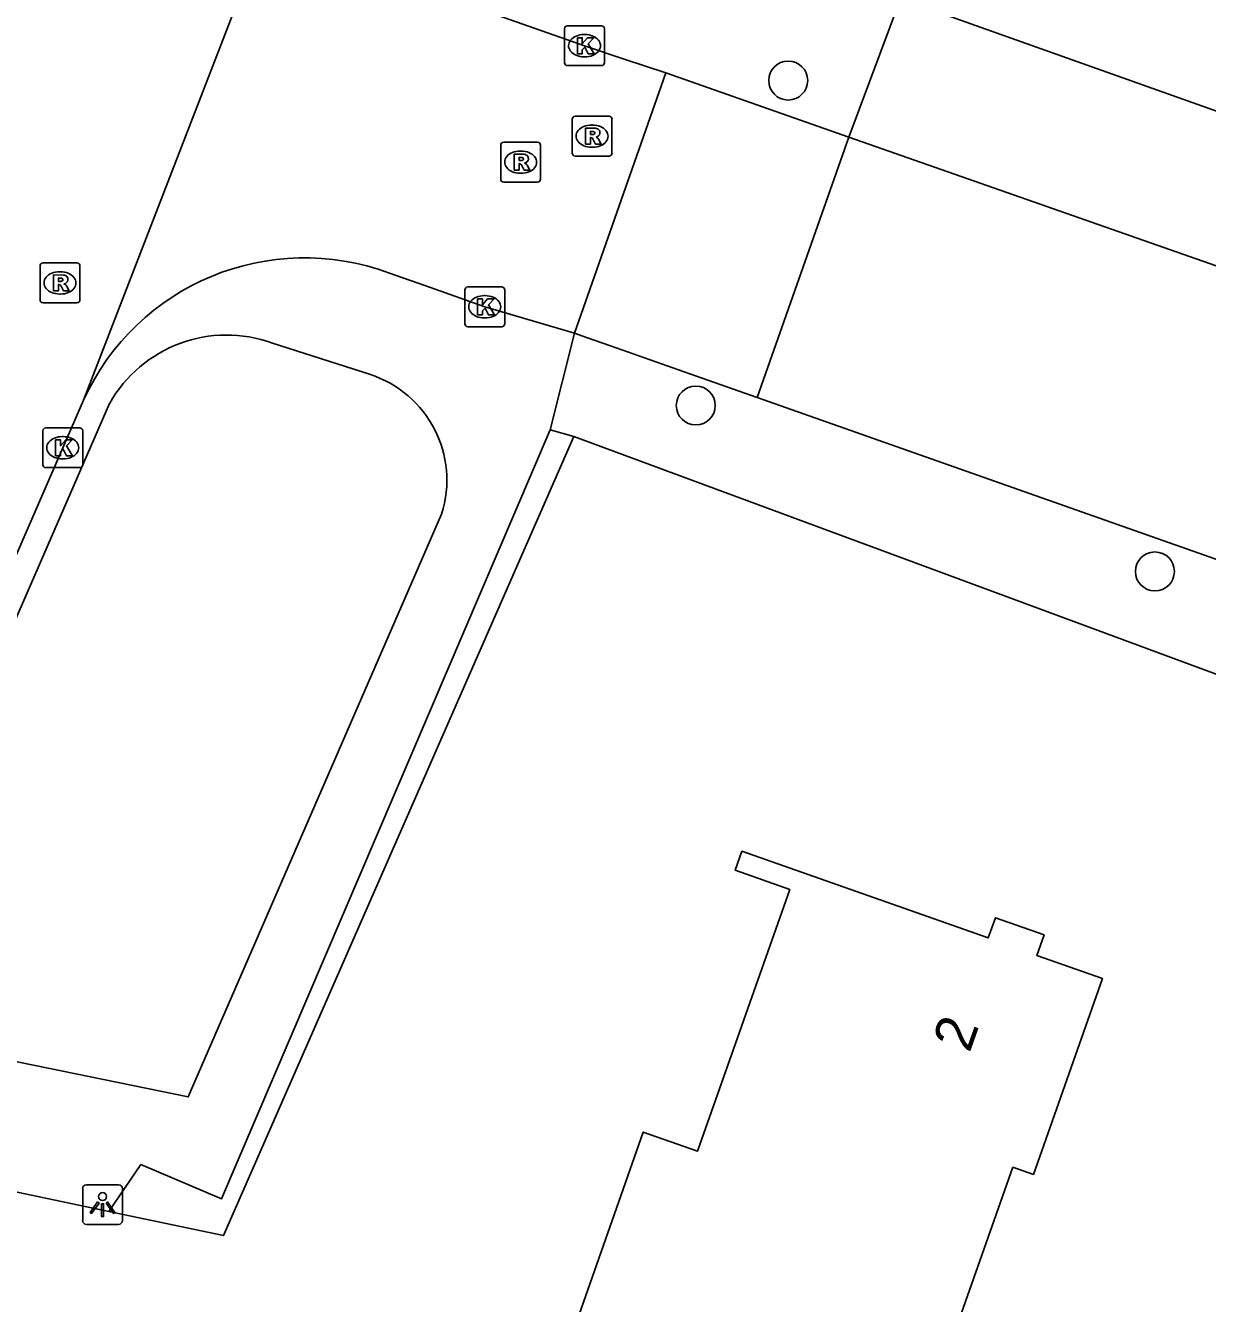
# Model space of a CAD drawing. Extents: x 163268 to 164360, y 381529 to 382285.
# Drawn here: x 163633.76 to 163663.43, y 381715.05 to 381747.12 of the extents above; entities that cross this region are included whole.
import ezdxf

# ---------------------------------------------------------------- set-up
doc = ezdxf.new("R2010")
doc.units = 0
for name, color, linetype in [('IMGEO_Boom', 7, 'Continuous'), ('IMGEO_Kolk', 7, 'Continuous'), ('IMGEO_Lichtpunt', 7, 'Continuous'), ('IMGEO_Pand', 7, 'Continuous'), ('IMGEO_Pand_nummerreeks', 7, 'Continuous'), ('IMGEO_Rijbaan_lokaal_open', 7, 'Continuous'), ('IMGEO_Rioolput', 7, 'Continuous'), ('IMGEO_Voetpad_open', 7, 'Continuous')]:
    doc.layers.add(name, color=color, linetype=linetype)

msp = doc.modelspace()

# ---------------------------------------------------------------- linework, layer by layer
at = {"layer": 'IMGEO_Boom'}
for centre in [(163652.907, 381745.74), (163650.587, 381737.584), (163662.111, 381733.419)]:
    msp.add_circle(centre, 0.489, dxfattribs=at)
at = {"layer": 'IMGEO_Kolk'}
for p, q in [((163647.293, 381746.188), (163647.293, 381747.04)), ((163647.368, 381747.114), (163648.22, 381747.114)), ((163647.781, 381746.894), (163647.806, 381746.894)), ((163648.294, 381747.04), (163648.294, 381746.188)), ((163647.804, 381746.334), (163647.779, 381746.334)), ((163648.22, 381746.114), (163647.368, 381746.114)), ((163644.789, 381739.635), (163644.789, 381740.487)), ((163644.864, 381740.561), (163645.716, 381740.561)), ((163645.79, 381740.487), (163645.79, 381739.635)), ((163645.277, 381740.341), (163645.302, 381740.341)), ((163645.716, 381739.561), (163644.864, 381739.561)), ((163645.3, 381739.781), (163645.275, 381739.781)), ((163634.272, 381737.024), (163635.124, 381737.024)), ((163634.197, 381736.098), (163634.197, 381736.95)), ((163634.685, 381736.804), (163634.71, 381736.804)), ((163635.198, 381736.95), (163635.198, 381736.098)), ((163635.124, 381736.024), (163634.272, 381736.024)), ((163634.708, 381736.244), (163634.683, 381736.244))]:
    msp.add_line(p, q, dxfattribs=at)
for points in [[(163647.293, 381746.188), (163647.293, 381747.04)], [(163647.368, 381747.114), (163648.22, 381747.114)], [(163648.294, 381747.04), (163648.294, 381746.188)], [(163647.614, 381746.814), (163647.737, 381746.814), (163647.737, 381746.663), (163647.867, 381746.814), (163648.031, 381746.814), (163647.885, 381746.663), (163648.038, 381746.414), (163647.886, 381746.414), (163647.801, 381746.578), (163647.737, 381746.511), (163647.737, 381746.414), (163647.614, 381746.414), (163647.614, 381746.814)], [(163648.22, 381746.114), (163647.368, 381746.114)], [(163644.789, 381739.635), (163644.789, 381740.487)], [(163644.864, 381740.561), (163645.716, 381740.561)], [(163645.79, 381740.487), (163645.79, 381739.635)], [(163645.11, 381740.261), (163645.233, 381740.261), (163645.233, 381740.11), (163645.363, 381740.261), (163645.527, 381740.261), (163645.381, 381740.11), (163645.534, 381739.861), (163645.382, 381739.861), (163645.297, 381740.025), (163645.233, 381739.958), (163645.233, 381739.861), (163645.11, 381739.861), (163645.11, 381740.261)], [(163645.716, 381739.561), (163644.864, 381739.561)], [(163634.272, 381737.024), (163635.124, 381737.024)], [(163634.197, 381736.098), (163634.197, 381736.95)], [(163634.518, 381736.724), (163634.641, 381736.724), (163634.641, 381736.573), (163634.771, 381736.724), (163634.935, 381736.724), (163634.789, 381736.573), (163634.942, 381736.324), (163634.79, 381736.324), (163634.705, 381736.488), (163634.641, 381736.421), (163634.641, 381736.324), (163634.518, 381736.324), (163634.518, 381736.724)], [(163635.198, 381736.95), (163635.198, 381736.098)], [(163635.124, 381736.024), (163634.272, 381736.024)]]:
    msp.add_lwpolyline(points, dxfattribs=at)
for centre, start, end in [((163647.37, 381747.038), 91.552, 178.448), ((163647.37, 381747.038), 91.552, 178.448), ((163648.218, 381747.038), 1.552, 88.448), ((163648.218, 381747.038), 1.552, 88.448), ((163647.37, 381746.19), 181.552, 268.448), ((163647.37, 381746.19), 181.552, 268.448), ((163648.218, 381746.19), 271.552, 358.448), ((163648.218, 381746.19), 271.552, 358.448), ((163644.866, 381740.485), 91.552, 178.448), ((163644.866, 381740.485), 91.552, 178.448), ((163645.714, 381740.485), 1.552, 88.448), ((163645.714, 381740.485), 1.552, 88.448), ((163644.866, 381739.637), 181.552, 268.448), ((163644.866, 381739.637), 181.552, 268.448), ((163645.714, 381739.637), 271.552, 358.448), ((163645.714, 381739.637), 271.552, 358.448), ((163634.274, 381736.948), 91.552, 178.448), ((163634.274, 381736.948), 91.552, 178.448), ((163635.122, 381736.948), 1.552, 88.448), ((163635.122, 381736.948), 1.552, 88.448), ((163634.274, 381736.1), 181.552, 268.448), ((163634.274, 381736.1), 181.552, 268.448), ((163635.122, 381736.1), 271.552, 358.448), ((163635.122, 381736.1), 271.552, 358.448)]:
    msp.add_arc(centre, 0.0765, start, end, dxfattribs=at)
for centre, major_axis, ratio, start_param, end_param in [((163647.78, 381746.614), (-0.387, 0.002), 0.722429, 4.712389, 7.853982), ((163647.805, 381746.614), (-0.39, 0.002), 0.717154, 1.570796, 4.712389), ((163645.276, 381740.061), (-0.387, 0.002), 0.722429, 4.712389, 7.853982), ((163645.301, 381740.061), (-0.39, 0.002), 0.717154, 1.570796, 4.712389), ((163634.684, 381736.524), (-0.387, 0.002), 0.722429, 4.712389, 7.853982), ((163634.709, 381736.524), (-0.39, 0.002), 0.717154, 1.570796, 4.712389)]:
    msp.add_ellipse(centre, major_axis=major_axis, ratio=ratio, start_param=start_param, end_param=end_param, dxfattribs=at)
at = {"layer": 'IMGEO_Lichtpunt'}
for p, q in [((163635.198, 381717.932), (163635.198, 381717.125)), ((163635.198, 381717.932), (163635.198, 381717.125)), ((163636.1, 381718.027), (163635.292, 381718.027)), ((163636.1, 381718.027), (163635.292, 381718.027)), ((163636.194, 381717.125), (163636.194, 381717.932)), ((163636.194, 381717.125), (163636.194, 381717.932)), ((163635.292, 381717.031), (163636.1, 381717.031)), ((163635.292, 381717.031), (163636.1, 381717.031))]:
    msp.add_line(p, q, dxfattribs=at)
for points in [[(163635.572, 381717.596), (163635.611, 381717.568), (163635.423, 381717.306), (163635.385, 381717.333), (163635.572, 381717.596)], [(163635.674, 381717.548), (163635.721, 381717.548), (163635.721, 381717.226), (163635.674, 381717.226), (163635.674, 381717.548)], [(163635.784, 381717.568), (163635.822, 381717.595), (163636.009, 381717.333), (163635.97, 381717.305), (163635.784, 381717.568)]]:
    msp.add_lwpolyline(points, dxfattribs=at)
msp.add_circle((163635.697, 381717.73), 0.0994, dxfattribs=at)
for centre, start, end in [((163635.292, 381717.932), 90, 180), ((163635.292, 381717.932), 90, 180), ((163636.1, 381717.932), 0, 90), ((163636.1, 381717.932), 0, 90), ((163635.292, 381717.125), 180, 270), ((163635.292, 381717.125), 180, 270), ((163636.1, 381717.125), 270, 0), ((163636.1, 381717.125), 270, 360)]:
    msp.add_arc(centre, 0.0946, start, end, dxfattribs=at)
at = {"layer": 'IMGEO_Pand'}
msp.add_lwpolyline([(163647.43, 381714.128), (163649.27, 381719.35), (163650.632, 381718.87), (163652.946, 381725.436), (163651.578, 381725.918), (163651.747, 381726.398), (163657.927, 381724.22), (163658.106, 381724.727), (163659.331, 381724.295), (163659.149, 381723.779), (163660.793, 381723.2), (163659.061, 381718.285), (163658.546, 381718.466), (163655.962, 381711.134)], dxfattribs=at)
at = {"layer": 'IMGEO_Rijbaan_lokaal_open'}
for points in [[(163635.221, 381737.72), (163641.914, 381755.03)], [(163645.463, 381747.427), (163647.794, 381746.614), (163648.789, 381746.278), (163649.834, 381745.935)], [(163647.539, 381739.402), (163649.834, 381745.935)], [(163649.834, 381745.935), (163650.141, 381745.827), (163652.736, 381744.916), (163654.429, 381744.322)], [(163654.429, 381744.322), (163652.132, 381737.784)], [(163654.429, 381744.322), (163658.899, 381742.752), (163696.505, 381729.58), (163698.123, 381729.013), (163699.958, 381728.351)], [(163647.539, 381739.402), (163645.29, 381740.061), (163643.927, 381740.549), (163642.897, 381740.905)], [(163652.132, 381737.784), (163650.44, 381738.38), (163648.445, 381739.083), (163647.846, 381739.294), (163647.539, 381739.402)], [(163633.507, 381733.768), (163634.698, 381736.524), (163635.221, 381737.72)], [(163673.109, 381730.393), (163652.132, 381737.784)]]:
    msp.add_lwpolyline(points, dxfattribs=at)
msp.add_arc((163640.766, 381735.199), 6.091, 69.5179, 155.5521, dxfattribs=at)
at = {"layer": 'IMGEO_Rioolput'}
for p, q in [((163647.483, 381743.918), (163647.483, 381744.77)), ((163647.558, 381744.844), (163648.41, 381744.844)), ((163648.484, 381744.77), (163648.484, 381743.918)), ((163647.971, 381744.624), (163647.996, 381744.624)), ((163645.69, 381743.265), (163645.69, 381744.117)), ((163645.765, 381744.191), (163646.617, 381744.191)), ((163646.691, 381744.117), (163646.691, 381743.265)), ((163647.994, 381744.064), (163647.969, 381744.064)), ((163646.178, 381743.971), (163646.203, 381743.971)), ((163648.41, 381743.844), (163647.558, 381743.844)), ((163646.201, 381743.411), (163646.176, 381743.411)), ((163646.617, 381743.191), (163645.765, 381743.191)), ((163634.203, 381741.161), (163635.055, 381741.161)), ((163634.128, 381740.235), (163634.128, 381741.087)), ((163634.616, 381740.941), (163634.641, 381740.941)), ((163635.129, 381741.087), (163635.129, 381740.235)), ((163635.055, 381740.161), (163634.203, 381740.161)), ((163634.639, 381740.381), (163634.614, 381740.381))]:
    msp.add_line(p, q, dxfattribs=at)
for points in [[(163647.483, 381743.918), (163647.483, 381744.77)], [(163647.558, 381744.844), (163648.41, 381744.844)], [(163648.484, 381744.77), (163648.484, 381743.918)], [(163648.072, 381744.542), (163647.82, 381744.544), (163647.82, 381744.144)], [(163647.998, 381744.463), (163647.944, 381744.463), (163647.944, 381744.382)], [(163647.944, 381744.382), (163647.996, 381744.382)], [(163645.69, 381743.265), (163645.69, 381744.117)], [(163645.765, 381744.191), (163646.617, 381744.191)], [(163646.691, 381744.117), (163646.691, 381743.265)], [(163647.82, 381744.144), (163647.944, 381744.144), (163647.944, 381744.306), (163647.955, 381744.306)], [(163648.002, 381744.277), (163648.073, 381744.144), (163648.213, 381744.144), (163648.148, 381744.27)], [(163646.279, 381743.889), (163646.027, 381743.891), (163646.027, 381743.491)], [(163646.205, 381743.81), (163646.151, 381743.81), (163646.151, 381743.729)], [(163646.151, 381743.729), (163646.203, 381743.729)], [(163648.41, 381743.844), (163647.558, 381743.844)], [(163646.027, 381743.491), (163646.151, 381743.491), (163646.151, 381743.653), (163646.162, 381743.653)], [(163646.209, 381743.624), (163646.28, 381743.491), (163646.42, 381743.491), (163646.355, 381743.617)], [(163646.617, 381743.191), (163645.765, 381743.191)], [(163634.203, 381741.161), (163635.055, 381741.161)], [(163634.128, 381740.235), (163634.128, 381741.087)], [(163634.717, 381740.859), (163634.465, 381740.861), (163634.465, 381740.461)], [(163635.129, 381741.087), (163635.129, 381740.235)], [(163634.465, 381740.461), (163634.589, 381740.461), (163634.589, 381740.623), (163634.6, 381740.623)], [(163634.643, 381740.78), (163634.589, 381740.78), (163634.589, 381740.699)], [(163634.589, 381740.699), (163634.641, 381740.699)], [(163634.647, 381740.594), (163634.718, 381740.461), (163634.858, 381740.461), (163634.793, 381740.587)], [(163635.055, 381740.161), (163634.203, 381740.161)]]:
    msp.add_lwpolyline(points, dxfattribs=at)
for centre, radius, start, end in [((163647.56, 381744.768), 0.0765, 91.552, 178.448), ((163647.56, 381744.768), 0.0765, 91.552, 178.448), ((163648.408, 381744.768), 0.0765, 1.552, 88.448), ((163648.408, 381744.768), 0.0765, 1.552, 88.448), ((163647.98, 381744.571), 0.19, 274.7715, 282.9687), ((163648.004, 381744.367), 0.0964, 77.0061, 93.1865), ((163648.018, 381744.424), 0.0378, 276.6634, 79.6772), ((163648.071, 381744.432), 0.109, 350.3612, 89.416), ((163648.069, 381744.432), 0.112, 277.5842, 350.9817), ((163645.767, 381744.115), 0.0765, 91.552, 178.448), ((163645.767, 381744.115), 0.0765, 91.552, 178.448), ((163646.615, 381744.115), 0.0765, 1.552, 88.448), ((163646.615, 381744.115), 0.0765, 1.552, 88.448), ((163647.954, 381744.253), 0.0533, 26.0293, 88.6989), ((163648.053, 381744.217), 0.108, 29.5134, 73.7905), ((163646.187, 381743.918), 0.19, 274.7715, 282.9687), ((163646.211, 381743.714), 0.0964, 77.0061, 93.1865), ((163646.225, 381743.771), 0.0378, 276.6634, 79.6772), ((163646.278, 381743.779), 0.109, 350.3612, 89.416), ((163646.276, 381743.779), 0.112, 277.5842, 350.9817), ((163647.56, 381743.92), 0.0765, 181.552, 268.448), ((163647.56, 381743.92), 0.0765, 181.552, 268.448), ((163648.408, 381743.92), 0.0765, 271.552, 358.448), ((163648.408, 381743.92), 0.0765, 271.552, 358.448), ((163646.161, 381743.6), 0.0533, 26.0293, 88.6989), ((163646.26, 381743.564), 0.108, 29.5134, 73.7905), ((163645.767, 381743.267), 0.0765, 181.552, 268.448), ((163645.767, 381743.267), 0.0765, 181.552, 268.448), ((163646.615, 381743.267), 0.0765, 271.552, 358.448), ((163646.615, 381743.267), 0.0765, 271.552, 358.448), ((163634.205, 381741.085), 0.0765, 91.552, 178.448), ((163634.205, 381741.085), 0.0765, 91.552, 178.448), ((163635.053, 381741.085), 0.0765, 1.552, 88.448), ((163635.053, 381741.085), 0.0765, 1.552, 88.448), ((163634.716, 381740.749), 0.109, 350.3612, 89.416), ((163634.599, 381740.57), 0.0533, 26.0293, 88.6989), ((163634.625, 381740.888), 0.19, 274.7715, 282.9687), ((163634.649, 381740.684), 0.0964, 77.0061, 93.1865), ((163634.663, 381740.741), 0.0378, 276.6634, 79.6772), ((163634.714, 381740.749), 0.112, 277.5842, 350.9817), ((163634.698, 381740.534), 0.108, 29.5134, 73.7905), ((163634.205, 381740.237), 0.0765, 181.552, 268.448), ((163634.205, 381740.237), 0.0765, 181.552, 268.448), ((163635.053, 381740.237), 0.0765, 271.552, 358.448), ((163635.053, 381740.237), 0.0765, 271.552, 358.448)]:
    msp.add_arc(centre, radius, start, end, dxfattribs=at)
for centre, major_axis, ratio, start_param, end_param in [((163647.97, 381744.344), (-0.387, 0.002), 0.722429, 4.712389, 7.853982), ((163647.995, 381744.344), (-0.39, 0.002), 0.717154, 1.570796, 4.712389), ((163646.177, 381743.691), (-0.387, 0.002), 0.722429, 4.712389, 7.853982), ((163646.202, 381743.691), (-0.39, 0.002), 0.717154, 1.570796, 4.712389), ((163634.615, 381740.661), (-0.387, 0.002), 0.722429, 4.712389, 7.853982), ((163634.64, 381740.661), (-0.39, 0.002), 0.717154, 1.570796, 4.712389)]:
    msp.add_ellipse(centre, major_axis=major_axis, ratio=ratio, start_param=start_param, end_param=end_param, dxfattribs=at)
at = {"layer": 'IMGEO_Voetpad_open'}
for points in [[(163655.729, 381747.8), (163654.429, 381744.322)], [(163672.674, 381741.768), (163655.729, 381747.8)], [(163646.93, 381736.976), (163647.539, 381739.402)], [(163639.966, 381739.149), (163642.4, 381738.367)], [(163631.204, 381726.914), (163633.269, 381731.655), (163635.871, 381737.63)], [(163635.855, 381717.357), (163636.66, 381718.535), (163638.684, 381717.669), (163646.93, 381736.976)], [(163647.526, 381736.802), (163646.93, 381736.976)], [(163647.526, 381736.802), (163638.731, 381716.751), (163635.855, 381717.357)], [(163672.171, 381727.69), (163647.526, 381736.802)], [(163644.208, 381734.86), (163637.847, 381720.23), (163632.2, 381721.39), (163631.124, 381724.791)], [(163576.009, 381731.366), (163582.322, 381729.523), (163591.133, 381727.216), (163605.341, 381723.783), (163618.556, 381721), (163635.855, 381717.357)]]:
    msp.add_lwpolyline(points, dxfattribs=at)
for centre, radius, start, end in [((163638.813, 381735.979), 3.373, 70.0027, 150.701), ((163641.547, 381735.707), 2.793, 342.3373, 72.2086)]:
    msp.add_arc(centre, radius, start, end, dxfattribs=at)

# ---------------------------------------------------------------- texts
at = {"layer": 'IMGEO_Pand_nummerreeks'}
msp.add_text('2', height=1, rotation=70.588, dxfattribs=at).set_placement((163657.458, 381721.318))

doc.saveas('drawing.dxf')
